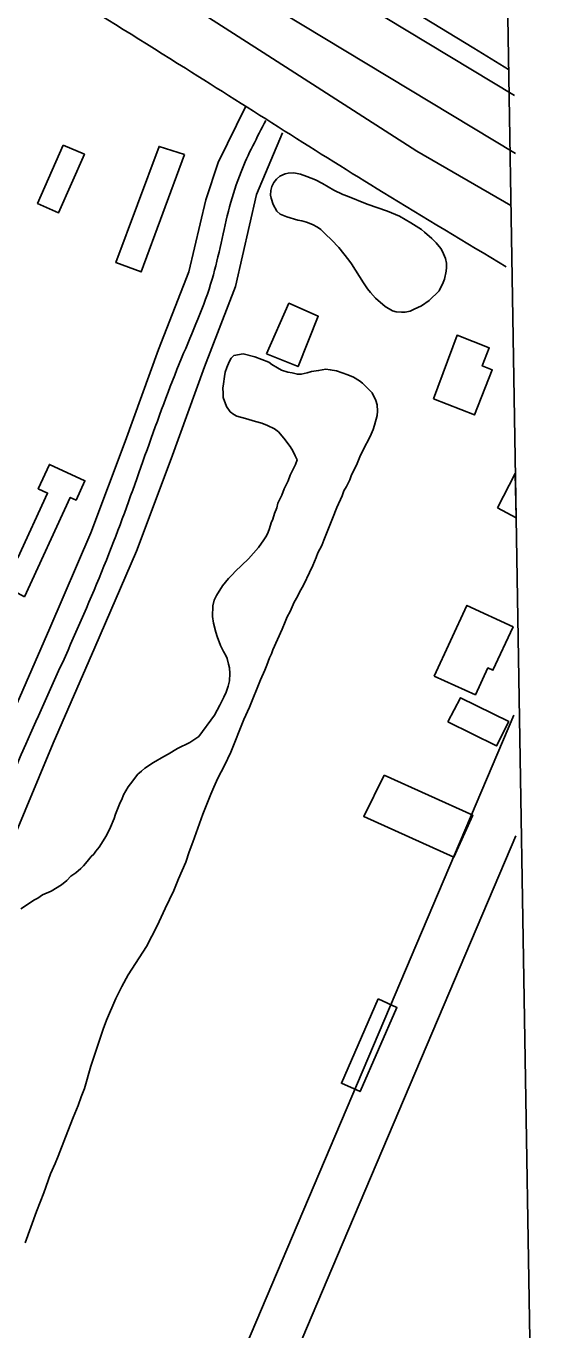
# Model space of a CAD drawing. Extents: x 3855477 to 3893699, y 299188 to 325115.
# Drawn here: x 3891174 to 3891494, y 311975 to 312773 of the extents above; entities that cross this region are included whole.
import ezdxf

# ---------------------------------------------------------------- set-up
doc = ezdxf.new("R2010")
doc.units = 0
for name, color, linetype in [('V-BLDG-OTLN', 7, 'Continuous'), ('V-GRID-FRAM', 7, 'Continuous'), ('V-LEVE-TOET', 7, 'Continuous'), ('V-ROAD-CNTR', 7, 'Continuous'), ('V-SITE-VEGE', 7, 'Continuous'), ('V-SURV-LINE', 7, 'Continuous')]:
    doc.layers.add(name, color=color, linetype=linetype)

msp = doc.modelspace()

# ---------------------------------------------------------------- linework, layer by layer
at = {"layer": 'V-BLDG-OTLN'}
for p, q in [((3891462.77, 312477.86), (3891473.58, 312498.99)), ((3891473.58, 312498.99), (3891474.04, 312471.77)), ((3891474.04, 312471.77), (3891462.77, 312477.86))]:
    msp.add_line(p, q, dxfattribs=at)
for points in [[(3891196.9, 312699.79), (3891209.85, 312694.33), (3891193.97, 312658.52), (3891181.12, 312664.22)], [(3891271.17, 312694.06), (3891244.52, 312622.29), (3891229.15, 312628), (3891255.58, 312699.15)], [(3891321.33, 312572.17), (3891335.02, 312603.14), (3891353, 312595.18), (3891340.66, 312564.41)], [(3891423.59, 312544.62), (3891437.93, 312583.59), (3891457.64, 312575.87), (3891453.32, 312564.82), (3891459.42, 312562.43), (3891448.62, 312534.83)], [(3891173.16, 312423.57), (3891148.78, 312436.67), (3891156.27, 312453.32), (3891169.11, 312447.41), (3891187.31, 312486.95), (3891181.55, 312489.6), (3891188.42, 312504.5), (3891210.17, 312494.49), (3891204.75, 312482.7), (3891201.14, 312484.36)], [(3891423.9, 312375.03), (3891443.94, 312418.19), (3891472.23, 312405.05), (3891459.92, 312378.53), (3891456.78, 312379.99), (3891449.14, 312363.53)], [(3891432.18, 312347.06), (3891440.03, 312361.73), (3891469.53, 312347.16), (3891462.16, 312332.25)], [(3891393.35, 312314.27), (3891447.57, 312289.79), (3891436.02, 312264.21), (3891380.83, 312289.13)], [(3891389.73, 312177.46), (3891401.08, 312172.15), (3891378.57, 312120.76), (3891367.09, 312125.78)]]:
    msp.add_lwpolyline(points, close=True, dxfattribs=at)
at = {"layer": 'V-GRID-FRAM'}
msp.add_lwpolyline([(3859445.33, 322796.98), (3891292.64, 323315.82), (3891596.75, 305135.92), (3859733.58, 304616.82), (3859445.33, 322796.98)], dxfattribs=at)
at = {"layer": 'V-LEVE-TOET'}
for points in [[(3891469.45, 312746.18), (3891448.27, 312759.17), (3891376.35, 312803.07), (3891289, 312856.89), (3891249.42, 312881.08), (3891197.49, 312914.15), (3891124.51, 312958.44), (3891024.97, 313016.86), (3890953.2, 313058.22), (3890855.53, 313116.78), (3890784.57, 313158.14)], [(3890910.06, 313006.45), (3891078.31, 312901.03), (3891208.05, 312827.87), (3891322.03, 312754.81), (3891413.37, 312696.16), (3891470.84, 312662.89)]]:
    msp.add_lwpolyline(points, dxfattribs=at)
at = {"layer": 'V-ROAD-CNTR'}
for points in [[(3890822.67, 311516.18), (3890833.1, 311550.29), (3890843.78, 311585.18), (3890865.17, 311634.84), (3890888.28, 311682.4), (3890919.12, 311760.69), (3890950.75, 311839.53), (3890981.91, 311910.89), (3891012.63, 311982.04), (3891044.81, 312060.53), (3891077.06, 312139.17), (3891119.95, 312242.43), (3891163.06, 312345.7), (3891188.7, 312404.35), (3891213.77, 312462.74), (3891234.77, 312518.43), (3891255.27, 312574.83), (3891273.68, 312622.27), (3891284.21, 312666.33), (3891291.75, 312689.2), (3891308.54, 312723.7)], [(3890851.35, 311507.4), (3890861.79, 311541.51), (3890871.98, 311574.83), (3890892.46, 311622.35), (3890915.77, 311670.33), (3890947, 311749.6), (3890978.42, 311827.94), (3891009.43, 311898.94), (3891040.28, 311970.4), (3891072.57, 312049.14), (3891104.79, 312127.73), (3891147.65, 312230.9), (3891190.65, 312333.91), (3891216.23, 312392.42), (3891241.61, 312451.52), (3891262.9, 312508.01), (3891283.35, 312564.28), (3891302.38, 312613.32), (3891315.26, 312669.62), (3891331.02, 312707.49)], [(3891472.63, 312351.16), (3891337.2, 312032.19), (3891198.75, 311706.15), (3891123.74, 311519.13), (3891105.81, 311465.57), (3891096.39, 311394.88)], [(3891473.87, 312277.31), (3891364.81, 312020.47), (3891226.48, 311694.7), (3891151.91, 311508.78), (3891135.17, 311458.76), (3891124.94, 311382.02)]]:
    msp.add_lwpolyline(points, dxfattribs=at)
for points in [[(3887791.71, 314614.3), (3887921.78, 314563.73), (3888084.91, 314499.38), (3888242.98, 314430.01), (3888372.01, 314375.44), (3888515.22, 314311.97), (3888620.8, 314258.28), (3888731.23, 314200.11), (3888922.89, 314102.04), (3889098.65, 314013.18), (3889282.75, 313918.09), (3889470.77, 313822.36), (3889564.01, 313774.1), (3889655.7, 313723.51), (3889733.26, 313679.17), (3889836.48, 313617.12), (3889941.71, 313550.29), (3890039.05, 313492.58), (3890135.88, 313432.29), (3890311.67, 313324.62), (3890437.07, 313252.61), (3890605.12, 313149.62), (3890743.12, 313065.75), (3890939.29, 312947), (3891118.76, 312840.7), (3891271.65, 312746.91), (3891392.79, 312670.87), (3891468.04, 312625.43)], [(3890837.01, 311511.79), (3890857.88, 311580.01), (3890902.02, 311676.36), (3890964.59, 311833.73), (3891026.45, 311976.22), (3891090.93, 312133.45), (3891176.85, 312339.8), (3891227.69, 312457.13), (3891269.31, 312569.55), (3891288.03, 312617.8), (3891298.65, 312662.23), (3891305.68, 312683.54), (3891320.96, 312714.96)]]:
    msp.add_spline(points, degree=3, dxfattribs=at)
at = {"layer": 'V-SITE-VEGE'}
msp.add_lwpolyline([(3891420.95, 312604.81), (3891416.06, 312601.6), (3891411.69, 312599.44), (3891409.17, 312598.36), (3891406.13, 312597.68), (3891403.87, 312597.66), (3891400.68, 312597.91), (3891398.42, 312598.56), (3891393.89, 312601.18), (3891388.02, 312606.19), (3891384.94, 312609.76), (3891383.2, 312612), (3891380.66, 312615.57), (3891373.28, 312627.33), (3891371.67, 312629.58), (3891365.52, 312637.24), (3891361.1, 312641.98), (3891357.42, 312645.41), (3891354.48, 312648.31), (3891352.48, 312649.63), (3891349.41, 312651.33), (3891345.69, 312652.77), (3891342.9, 312653.55), (3891340.37, 312654.06), (3891333.72, 312656.01), (3891329.73, 312657.71), (3891327.59, 312659.42), (3891325.44, 312663.52), (3891324.22, 312667.36), (3891323.81, 312669.35), (3891323.92, 312672.14), (3891324.57, 312674.53), (3891325.75, 312677.06), (3891327.33, 312679.07), (3891329.44, 312680.8), (3891332.62, 312682.29), (3891334.61, 312682.83), (3891337.92, 312682.98), (3891342.04, 312682.21), (3891346.03, 312680.78), (3891351.36, 312678.56), (3891355.49, 312676.46), (3891362.55, 312672.26), (3891368.01, 312669.64), (3891370.94, 312668.6), (3891382.92, 312663.77), (3891395.29, 312659.46), (3891402.74, 312656.46), (3891409.54, 312652.39), (3891416.07, 312648.19), (3891418.07, 312646.61), (3891422.48, 312642.79), (3891425.15, 312640.15), (3891427.96, 312636.58), (3891429.03, 312634.86), (3891430.92, 312630.5), (3891431.47, 312627.71), (3891431.48, 312625.06), (3891431.24, 312622.8), (3891430.21, 312617.88), (3891429.42, 312615.75), (3891426.93, 312610.69)], close=True, dxfattribs=at)
for points in [[(3891228.85, 312290.48), (3891231.71, 312297.63), (3891232.75, 312299.49), (3891233.79, 312302.4), (3891236.66, 312307.17), (3891237.97, 312309.03), (3891242.43, 312314.88), (3891244.79, 312316.74), (3891246.9, 312318.6), (3891252.16, 312322.07), (3891258.47, 312325.82), (3891261.11, 312327.15), (3891266.9, 312330.63), (3891274.27, 312334.38), (3891279.82, 312338.05), (3891289.49, 312351.12), (3891292.62, 312357.22), (3891295.24, 312361.99), (3891296.54, 312365.18), (3891297.83, 312368.88), (3891298.6, 312372.06), (3891298.84, 312376.55), (3891298.55, 312379.98), (3891298.01, 312382.36), (3891297.19, 312385.79), (3891296.39, 312387.64), (3891295.05, 312390.01), (3891293.18, 312393.69), (3891291.03, 312399.23), (3891290.22, 312401.87), (3891288.86, 312407.41), (3891288.31, 312411.37), (3891288.53, 312417.98), (3891289.3, 312421.42), (3891290.6, 312424.33), (3891294.26, 312430.17), (3891297.93, 312434.69), (3891300.56, 312437.08), (3891302.13, 312438.94), (3891310.27, 312446.66), (3891316.31, 312453.57), (3891319.71, 312458.35), (3891321.28, 312460.74), (3891322.32, 312463.12), (3891323.1, 312465.24), (3891324.14, 312468.68), (3891325.18, 312471.07), (3891326.21, 312474.51), (3891327.51, 312477.96), (3891328.28, 312480.87), (3891330.63, 312485.64), (3891332.19, 312489.61), (3891334.54, 312494.39), (3891335.84, 312497.83), (3891338.96, 312504.46), (3891340, 312507.37), (3891338.93, 312509.74), (3891337.32, 312512.9), (3891335.72, 312515.53), (3891331.99, 312520.53), (3891328.53, 312524.47), (3891326.14, 312526.31), (3891321.9, 312528.39), (3891318.45, 312529.69), (3891314.48, 312530.72), (3891310.51, 312532.02), (3891308.39, 312532.53), (3891303.1, 312534.08), (3891301.24, 312535.13), (3891299.12, 312536.7), (3891296.72, 312539.85), (3891294.83, 312545.39), (3891294.81, 312548.04), (3891294.53, 312551.21), (3891295.04, 312553.85), (3891295.54, 312558.35), (3891296.05, 312560.99), (3891297.09, 312563.91), (3891298.38, 312567.35), (3891299.69, 312569.47), (3891301.27, 312571.07), (3891307.08, 312572.16), (3891314.22, 312570.36), (3891322.7, 312566.98), (3891324.56, 312565.67), (3891328.01, 312563.58), (3891330.4, 312562.27), (3891334.37, 312560.98), (3891337.02, 312560.47), (3891340.19, 312559.7), (3891342.57, 312559.71), (3891346.26, 312560.53), (3891348.9, 312561.34), (3891353.12, 312561.89), (3891357.61, 312562.72), (3891360.26, 312562.47), (3891364.23, 312561.7), (3891371.11, 312559.37), (3891374.56, 312557.81), (3891378.27, 312555.72), (3891380.13, 312554.14)], [(3891380.13, 312554.14), (3891385.98, 312548.37), (3891388.13, 312543.62), (3891388.94, 312540.99), (3891389.23, 312537.03), (3891388.98, 312534.38), (3891387.43, 312528.56), (3891386.66, 312525.91), (3891384.83, 312521.67), (3891380.4, 312513.45), (3891378.31, 312509.21), (3891376.75, 312504.97)], [(3891376.75, 312504.97), (3891375.45, 312502.05), (3891373.36, 312498.07), (3891372.32, 312495.16), (3891370.24, 312490.92), (3891368.67, 312488.27), (3891367.63, 312485.35), (3891364.24, 312478.19), (3891361.64, 312471.31), (3891359.56, 312466.27), (3891356.44, 312458.06), (3891355.15, 312454.88), (3891352.8, 312450.37), (3891351.76, 312447.46), (3891349.68, 312442.69), (3891347.59, 312438.45), (3891344.2, 312431.03), (3891341.33, 312425.98), (3891340.29, 312423.6), (3891338.2, 312420.15), (3891335.85, 312414.59), (3891334.03, 312411.14), (3891332.72, 312408.22), (3891330.9, 312403.72), (3891325.17, 312391), (3891324.4, 312388.61), (3891323.09, 312386.23), (3891321.53, 312381.72), (3891320.23, 312378.54), (3891317.63, 312372.71), (3891310.87, 312356.02), (3891307.48, 312348.34), (3891299.42, 312328.46), (3891295.51, 312320.24), (3891291.59, 312312.55), (3891288.99, 312306.99), (3891287.17, 312302.75), (3891282.23, 312290.56), (3891276.26, 312273.34), (3891273.92, 312267.51), (3891271.85, 312261.16), (3891267.42, 312250.82), (3891264.56, 312243.67), (3891259.35, 312232.8), (3891254.4, 312222.2), (3891247.87, 312209.47), (3891236.62, 312192.22), (3891232.7, 312185.06), (3891229.05, 312177.63), (3891223.33, 312164.39), (3891221.25, 312158.82), (3891213.73, 312136.31), (3891209.86, 312122.54), (3891207.78, 312117.51), (3891205.96, 312112.21), (3891202.84, 312104.79), (3891198.16, 312092.87), (3891193.74, 312081.21), (3891191.92, 312076.71), (3891189.06, 312070.35), (3891184.91, 312058.69), (3891180.49, 312047.3), (3891173.48, 312028.22)], [(3891170.82, 312232.49), (3891179.24, 312238.09), (3891181.35, 312239.16), (3891184.24, 312241.03), (3891189.51, 312243.44), (3891195.83, 312247.18), (3891198.98, 312249.85), (3891201.61, 312252.51), (3891204.5, 312254.64), (3891207.66, 312257.3), (3891209.23, 312258.9), (3891211.59, 312261.56), (3891213.95, 312264.48), (3891215.52, 312266.08), (3891216.83, 312267.93), (3891218.93, 312270.33), (3891223.38, 312277.49), (3891225.73, 312282.53), (3891228.07, 312287.83), (3891228.85, 312290.48)]]:
    msp.add_lwpolyline(points, dxfattribs=at)
at = {"layer": 'V-SURV-LINE'}
for points in [[(3889796.55, 313741.17), (3891473.03, 312730.16)], [(3891473.61, 312694.78), (3889781.05, 313715.48)]]:
    msp.add_lwpolyline(points, dxfattribs=at)

doc.saveas('drawing.dxf')
